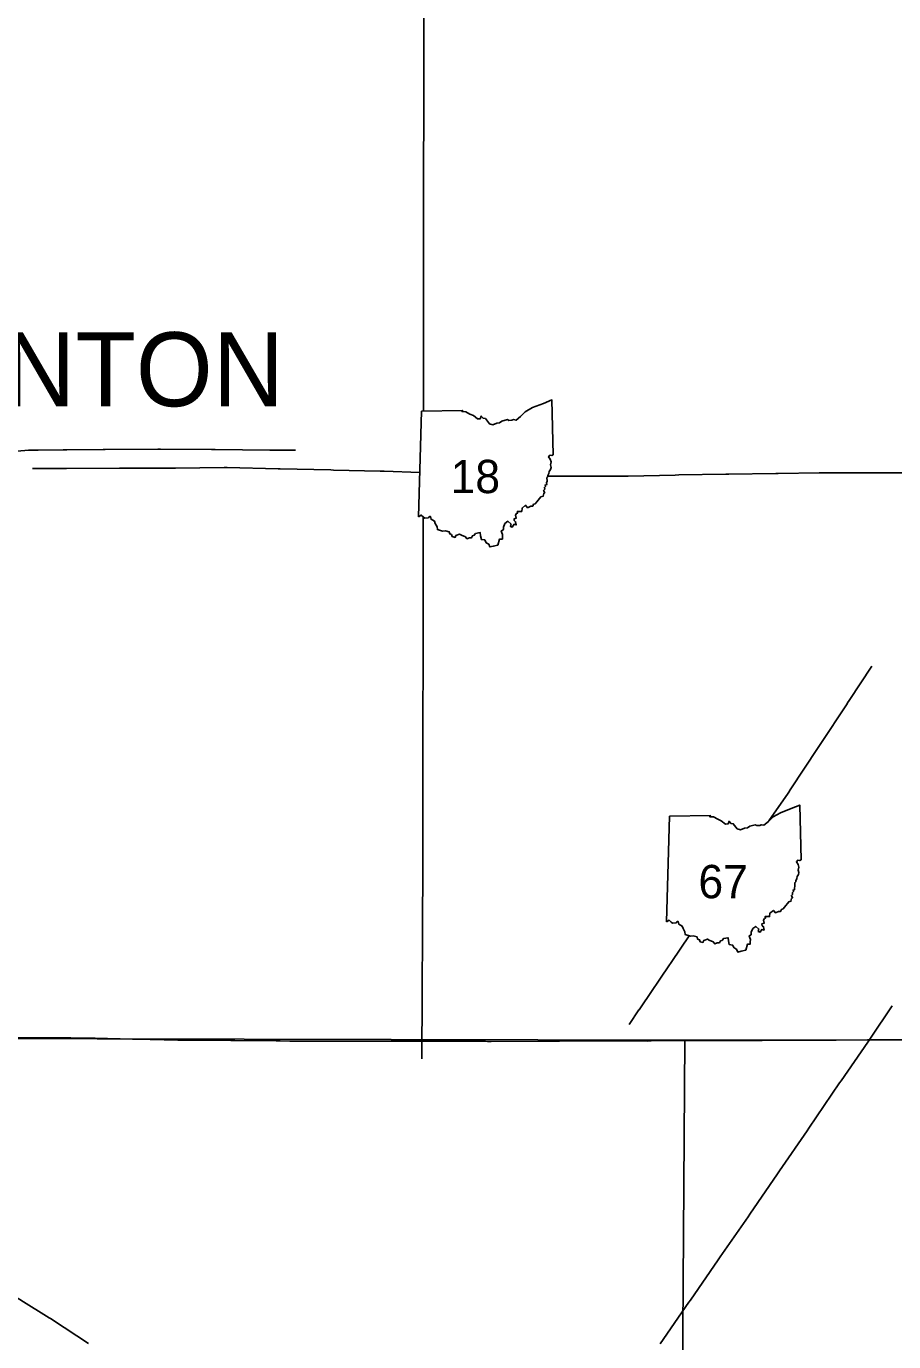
# Model space of a CAD drawing. Extents: x -232 to 448, y 619 to 1059.
# Drawn here: x 285.4 to 309.46, y 707.08 to 743.54 of the extents above; entities that cross this region are included whole.
import ezdxf

# ---------------------------------------------------------------- set-up
doc = ezdxf.new("R2010")
doc.units = 0
doc.layers.add('Default', color=7, linetype='Continuous')

msp = doc.modelspace()

# ---------------------------------------------------------------- linework, layer by layer
at = {"layer": 'Default'}
for p, q in [((296.283, 729.949), (296.365, 732.878)), ((296.283, 729.949), (296.365, 732.878)), ((303.159, 718.72), (303.241, 721.649)), ((303.159, 718.72), (303.241, 721.649))]:
    msp.add_line(p, q, dxfattribs=at)
for points in [[(296.431, 747.845), (296.414, 732.879)], [(296.365, 732.878), (297.501, 732.897), (297.484, 732.862), (297.591, 732.854), (297.705, 732.792), (297.801, 732.752), (297.919, 732.659), (297.989, 732.66), (298.019, 732.736), (298.073, 732.677), (298.137, 732.667), (298.248, 732.527), (298.339, 732.496), (298.449, 732.544), (298.531, 732.552), (298.591, 732.6), (298.747, 732.64), (298.79, 732.616), (298.873, 732.621), (298.914, 732.639), (298.986, 732.623), (299.113, 732.729), (299.243, 732.855), (299.444, 732.973), (299.744, 733.086), (299.981, 733.186), (300.015, 731.666)], [(296.365, 732.878), (297.501, 732.897), (297.484, 732.862), (297.591, 732.854), (297.705, 732.792), (297.801, 732.752), (297.919, 732.659), (297.989, 732.66), (298.019, 732.736), (298.073, 732.677), (298.137, 732.667), (298.248, 732.527), (298.339, 732.496), (298.449, 732.544), (298.531, 732.552), (298.591, 732.6), (298.747, 732.64), (298.79, 732.616), (298.873, 732.621), (298.914, 732.639), (298.986, 732.623), (299.113, 732.729), (299.243, 732.855), (299.444, 732.973), (299.744, 733.086), (299.981, 733.186), (300.015, 731.666)], [(285.727, 731.797), (286.417, 731.804), (286.465, 731.805), (286.524, 731.805), (287.533, 731.813), (287.586, 731.813), (289.049, 731.819), (289.124, 731.819), (290.533, 731.815), (290.638, 731.815), (292.155, 731.795), (292.229, 731.794), (292.871, 731.798)], [(284.673, 731.69), (284.724, 731.707), (284.726, 731.708), (284.828, 731.724), (285.038, 731.757), (285.038, 731.757), (285.144, 731.766), (285.462, 731.791), (285.513, 731.795), (285.568, 731.795), (285.727, 731.797)], [(300.015, 731.666), (299.98, 731.645), (299.926, 731.655), (299.889, 731.612), (299.935, 731.541), (299.956, 731.466), (299.937, 731.383), (299.956, 731.315), (299.943, 731.258), (299.909, 731.201), (299.897, 731.146), (299.868, 731.089), (299.87, 731.057), (299.842, 731.032), (299.847, 730.937), (299.833, 730.884), (299.838, 730.839), (299.793, 730.827), (299.804, 730.789), (299.775, 730.76), (299.781, 730.71), (299.749, 730.679), (299.78, 730.615), (299.755, 730.595), (299.734, 730.517), (299.676, 730.501), (299.561, 730.359), (299.52, 730.306), (299.474, 730.293), (299.449, 730.237), (299.392, 730.237), (299.307, 730.199), (299.252, 730.265), (299.155, 730.186), (299.144, 730.094), (299.022, 730.097), (299.026, 730.051), (298.999, 730.038), (298.974, 729.991), (298.989, 729.909), (298.932, 729.888), (298.938, 729.84), (298.975, 729.811), (298.991, 729.72), (298.931, 729.739), (298.881, 729.662), (298.83, 729.68), (298.846, 729.745), (298.76, 729.823), (298.678, 729.76), (298.635, 729.66), (298.635, 729.593), (298.574, 729.552), (298.613, 729.457), (298.606, 729.391), (298.607, 729.329), (298.53, 729.331), (298.484, 729.163)], [(300.015, 731.666), (299.98, 731.645), (299.926, 731.655), (299.889, 731.612), (299.935, 731.541), (299.956, 731.466), (299.937, 731.383), (299.956, 731.315), (299.943, 731.258), (299.909, 731.201), (299.897, 731.146), (299.868, 731.089), (299.87, 731.057), (299.842, 731.032), (299.847, 730.937), (299.833, 730.884), (299.838, 730.839), (299.793, 730.827), (299.804, 730.789), (299.775, 730.76), (299.781, 730.71), (299.749, 730.679), (299.78, 730.615), (299.755, 730.595), (299.734, 730.517), (299.676, 730.501), (299.561, 730.359), (299.52, 730.306), (299.474, 730.293), (299.449, 730.237), (299.392, 730.237), (299.307, 730.199), (299.252, 730.265), (299.155, 730.186), (299.144, 730.094), (299.022, 730.097), (299.026, 730.051), (298.999, 730.038), (298.974, 729.991), (298.989, 729.909), (298.932, 729.888), (298.938, 729.84), (298.975, 729.811), (298.991, 729.72), (298.931, 729.739), (298.881, 729.662), (298.83, 729.68), (298.846, 729.745), (298.76, 729.823), (298.678, 729.76), (298.635, 729.66), (298.635, 729.593), (298.574, 729.552), (298.613, 729.457), (298.606, 729.391), (298.607, 729.329), (298.53, 729.331), (298.484, 729.163)], [(285.57, 731.281), (286.444, 731.285), (286.518, 731.286), (287.981, 731.29), (288.053, 731.29), (289.462, 731.298), (289.537, 731.298), (290.891, 731.315), (290.975, 731.316), (292.383, 731.275), (292.438, 731.273), (293.846, 731.244), (293.919, 731.242), (295.219, 731.212), (295.324, 731.209), (296.317, 731.177)], [(299.881, 731.075), (300.604, 731.076), (300.661, 731.076), (302.015, 731.074), (302.097, 731.074), (303.397, 731.104), (303.502, 731.107), (304.802, 731.124), (304.891, 731.125), (306.191, 731.147), (306.255, 731.148), (307.392, 731.161), (307.462, 731.162), (308.768, 731.162), (309.797, 731.168), (309.866, 731.168), (310.367, 731.181)], [(298.484, 729.163), (298.352, 729.131), (298.26, 729.112), (298.227, 729.188), (298.161, 729.228), (298.118, 729.305), (298.024, 729.316), (298.002, 729.421), (297.991, 729.507), (297.862, 729.486), (297.826, 729.433), (297.78, 729.419), (297.754, 729.367), (297.691, 729.362), (297.624, 729.337), (297.58, 729.389), (297.47, 729.441), (297.421, 729.468), (297.318, 729.426), (297.296, 729.377), (297.214, 729.399), (297.194, 729.454), (297.145, 729.47), (297.134, 729.528), (297.027, 729.559), (296.946, 729.547), (296.802, 729.594), (296.794, 729.671), (296.745, 729.764), (296.719, 729.829), (296.629, 729.879), (296.61, 729.956), (296.581, 729.954), (296.555, 729.922), (296.454, 729.908), (296.414, 729.94), (296.357, 729.994), (296.283, 729.949)], [(298.484, 729.163), (298.352, 729.131), (298.26, 729.112), (298.227, 729.188), (298.161, 729.228), (298.118, 729.305), (298.024, 729.316), (298.002, 729.421), (297.991, 729.507), (297.862, 729.486), (297.826, 729.433), (297.78, 729.419), (297.754, 729.367), (297.691, 729.362), (297.624, 729.337), (297.58, 729.389), (297.47, 729.441), (297.421, 729.468), (297.318, 729.426), (297.296, 729.377), (297.214, 729.399), (297.194, 729.454), (297.145, 729.47), (297.134, 729.528), (297.027, 729.559), (296.946, 729.547), (296.802, 729.594), (296.794, 729.671), (296.745, 729.764), (296.719, 729.829), (296.629, 729.879), (296.61, 729.956), (296.581, 729.954), (296.555, 729.922), (296.454, 729.908), (296.414, 729.94), (296.357, 729.994), (296.283, 729.949)], [(296.411, 729.942), (296.399, 720.315), (296.371, 714.92)], [(305.998, 721.515), (306.531, 722.287), (306.549, 722.314), (306.591, 722.377), (307.367, 723.549), (307.388, 723.579), (307.427, 723.638), (308.173, 724.766), (308.185, 724.785), (308.232, 724.856), (308.859, 725.802)], [(303.241, 721.649), (304.378, 721.668), (304.36, 721.632), (304.467, 721.625), (304.581, 721.562), (304.677, 721.523), (304.795, 721.43), (304.866, 721.431), (304.895, 721.507), (304.949, 721.448), (305.013, 721.438), (305.124, 721.297), (305.216, 721.267), (305.325, 721.315), (305.407, 721.323), (305.467, 721.37), (305.623, 721.411), (305.666, 721.387), (305.749, 721.392), (305.79, 721.41), (305.862, 721.394), (305.989, 721.5), (306.12, 721.626), (306.32, 721.744), (306.62, 721.856), (306.857, 721.957), (306.892, 720.437)], [(303.241, 721.649), (304.378, 721.668), (304.36, 721.632), (304.467, 721.625), (304.581, 721.562), (304.677, 721.523), (304.795, 721.43), (304.866, 721.431), (304.895, 721.507), (304.949, 721.448), (305.013, 721.438), (305.124, 721.297), (305.216, 721.267), (305.325, 721.315), (305.407, 721.323), (305.467, 721.37), (305.623, 721.411), (305.666, 721.387), (305.749, 721.392), (305.79, 721.41), (305.862, 721.394), (305.989, 721.5), (306.12, 721.626), (306.32, 721.744), (306.62, 721.856), (306.857, 721.957), (306.892, 720.437)], [(306.892, 720.437), (306.857, 720.416), (306.802, 720.426), (306.765, 720.383), (306.811, 720.312), (306.832, 720.237), (306.813, 720.154), (306.832, 720.085), (306.819, 720.028), (306.785, 719.971), (306.773, 719.917), (306.744, 719.86), (306.746, 719.828), (306.719, 719.803), (306.724, 719.708), (306.71, 719.655), (306.715, 719.61), (306.67, 719.598), (306.68, 719.56), (306.651, 719.531), (306.657, 719.481), (306.625, 719.449), (306.656, 719.386), (306.631, 719.365), (306.61, 719.288), (306.552, 719.272), (306.437, 719.13), (306.396, 719.077), (306.35, 719.063), (306.325, 719.008), (306.269, 719.008), (306.183, 718.97), (306.128, 719.035), (306.031, 718.956), (306.02, 718.865), (305.898, 718.868), (305.903, 718.822), (305.875, 718.808), (305.851, 718.762), (305.865, 718.68), (305.808, 718.659), (305.815, 718.611), (305.851, 718.582), (305.868, 718.491), (305.807, 718.509), (305.757, 718.432), (305.706, 718.45), (305.723, 718.516), (305.636, 718.594), (305.554, 718.531), (305.511, 718.431), (305.511, 718.364), (305.45, 718.323), (305.489, 718.228), (305.482, 718.162), (305.483, 718.1), (305.407, 718.102), (305.361, 717.934)], [(306.892, 720.437), (306.857, 720.416), (306.802, 720.426), (306.765, 720.383), (306.811, 720.312), (306.832, 720.237), (306.813, 720.154), (306.832, 720.085), (306.819, 720.028), (306.785, 719.971), (306.773, 719.917), (306.744, 719.86), (306.746, 719.828), (306.719, 719.803), (306.724, 719.708), (306.71, 719.655), (306.715, 719.61), (306.67, 719.598), (306.68, 719.56), (306.651, 719.531), (306.657, 719.481), (306.625, 719.449), (306.656, 719.386), (306.631, 719.365), (306.61, 719.288), (306.552, 719.272), (306.437, 719.13), (306.396, 719.077), (306.35, 719.063), (306.325, 719.008), (306.269, 719.008), (306.183, 718.97), (306.128, 719.035), (306.031, 718.956), (306.02, 718.865), (305.898, 718.868), (305.903, 718.822), (305.875, 718.808), (305.851, 718.762), (305.865, 718.68), (305.808, 718.659), (305.815, 718.611), (305.851, 718.582), (305.868, 718.491), (305.807, 718.509), (305.757, 718.432), (305.706, 718.45), (305.723, 718.516), (305.636, 718.594), (305.554, 718.531), (305.511, 718.431), (305.511, 718.364), (305.45, 718.323), (305.489, 718.228), (305.482, 718.162), (305.483, 718.1), (305.407, 718.102), (305.361, 717.934)], [(305.361, 717.934), (305.228, 717.902), (305.136, 717.882), (305.103, 717.959), (305.038, 717.999), (304.995, 718.076), (304.9, 718.086), (304.878, 718.192), (304.867, 718.278), (304.738, 718.256), (304.702, 718.204), (304.657, 718.19), (304.63, 718.137), (304.568, 718.133), (304.5, 718.108), (304.457, 718.16), (304.347, 718.212), (304.297, 718.239), (304.194, 718.197), (304.172, 718.148), (304.09, 718.169), (304.071, 718.224), (304.021, 718.241), (304.01, 718.299), (303.904, 718.33), (303.822, 718.318), (303.679, 718.365), (303.67, 718.442), (303.621, 718.535), (303.596, 718.6), (303.505, 718.65), (303.487, 718.727), (303.458, 718.725), (303.431, 718.693), (303.33, 718.679), (303.29, 718.71), (303.234, 718.764), (303.159, 718.72)], [(305.361, 717.934), (305.228, 717.902), (305.136, 717.882), (305.103, 717.959), (305.038, 717.999), (304.995, 718.076), (304.9, 718.086), (304.878, 718.192), (304.867, 718.278), (304.738, 718.256), (304.702, 718.204), (304.657, 718.19), (304.63, 718.137), (304.568, 718.133), (304.5, 718.108), (304.457, 718.16), (304.347, 718.212), (304.297, 718.239), (304.194, 718.197), (304.172, 718.148), (304.09, 718.169), (304.071, 718.224), (304.021, 718.241), (304.01, 718.299), (303.904, 718.33), (303.822, 718.318), (303.679, 718.365), (303.67, 718.442), (303.621, 718.535), (303.596, 718.6), (303.505, 718.65), (303.487, 718.727), (303.458, 718.725), (303.431, 718.693), (303.33, 718.679), (303.29, 718.71), (303.234, 718.764), (303.159, 718.72)], [(302.123, 715.873), (302.395, 716.276), (302.4, 716.282), (302.456, 716.365), (303.244, 717.529), (303.267, 717.564), (303.304, 717.618), (303.792, 718.328)], [(308.788, 715.449), (308.819, 715.494), (309.424, 716.39)], [(303.672, 715.437), (275.131, 715.501), (270.866, 715.498)], [(284.512, 715.499), (285.797, 715.499), (285.851, 715.499), (285.907, 715.499), (286.525, 715.504), (286.557, 715.504), (286.637, 715.503), (287.199, 715.497), (287.255, 715.496), (287.31, 715.495), (288.347, 715.468), (288.388, 715.467), (288.456, 715.466), (289.602, 715.443), (289.629, 715.442), (289.711, 715.442), (291.076, 715.43), (291.086, 715.43), (291.185, 715.429), (292.331, 715.42), (292.381, 715.419), (292.441, 715.418), (292.714, 715.414), (292.769, 715.413), (292.823, 715.413), (293.907, 715.409), (293.946, 715.409), (295.457, 715.409), (295.534, 715.409), (296.889, 715.407), (296.914, 715.407), (296.997, 715.407), (298.028, 715.411), (298.078, 715.411), (298.136, 715.407), (298.19, 715.404), (298.244, 715.401), (298.298, 715.401), (300.083, 715.408), (300.098, 715.408), (300.191, 715.408), (302.624, 715.416), (302.635, 715.415), (302.732, 715.416), (305.706, 715.428), (305.711, 715.427), (305.814, 715.428), (307.76, 715.443), (307.762, 715.442), (307.869, 715.443), (308.734, 715.449), (308.788, 715.449)], [(302.98, 707.019), (303.783, 708.176), (303.823, 708.235), (304.596, 709.347), (304.653, 709.43), (305.423, 710.545), (305.471, 710.615), (306.238, 711.731), (306.295, 711.814), (307.064, 712.929), (307.111, 712.997), (307.961, 714.254), (308.003, 714.316), (308.744, 715.385), (308.744, 715.385), (308.788, 715.449)], [(303.672, 715.437), (303.59, 704.681), (303.424, 693.726), (303.318, 682.855)], [(336.532, 715.329), (331.083, 715.405), (320.209, 715.458), (303.672, 715.437)], [(308.788, 715.449), (308.842, 715.449), (309.059, 715.448), (309.086, 715.448), (309.167, 715.449), (309.925, 715.451)], [(287.127, 707.035), (286.128, 707.688), (286.089, 707.713), (286.036, 707.745), (285.25, 708.228), (285.234, 708.238), (285.158, 708.286), (284.746, 708.548), (284.713, 708.569), (284.68, 708.63), (284.065, 709.778), (284.057, 709.791), (284.016, 709.874), (283.187, 711.523), (283.179, 711.539), (283.138, 711.619), (282.196, 713.514), (282.172, 713.562), (282.147, 713.611), (281.557, 714.772), (281.536, 714.813), (281.509, 714.869), (281.461, 714.966)]]:
    msp.add_lwpolyline(points, dxfattribs=at)

# ---------------------------------------------------------------- texts
for s, height, p in [('CLINTON', 2.052, (280.509, 733.01)), ('18', 0.9234, (297.169, 730.602)), ('67', 0.9234, (304.045, 719.373))]:
    msp.add_text(s, height=height, dxfattribs=at).set_placement(p)

doc.saveas('drawing.dxf')
